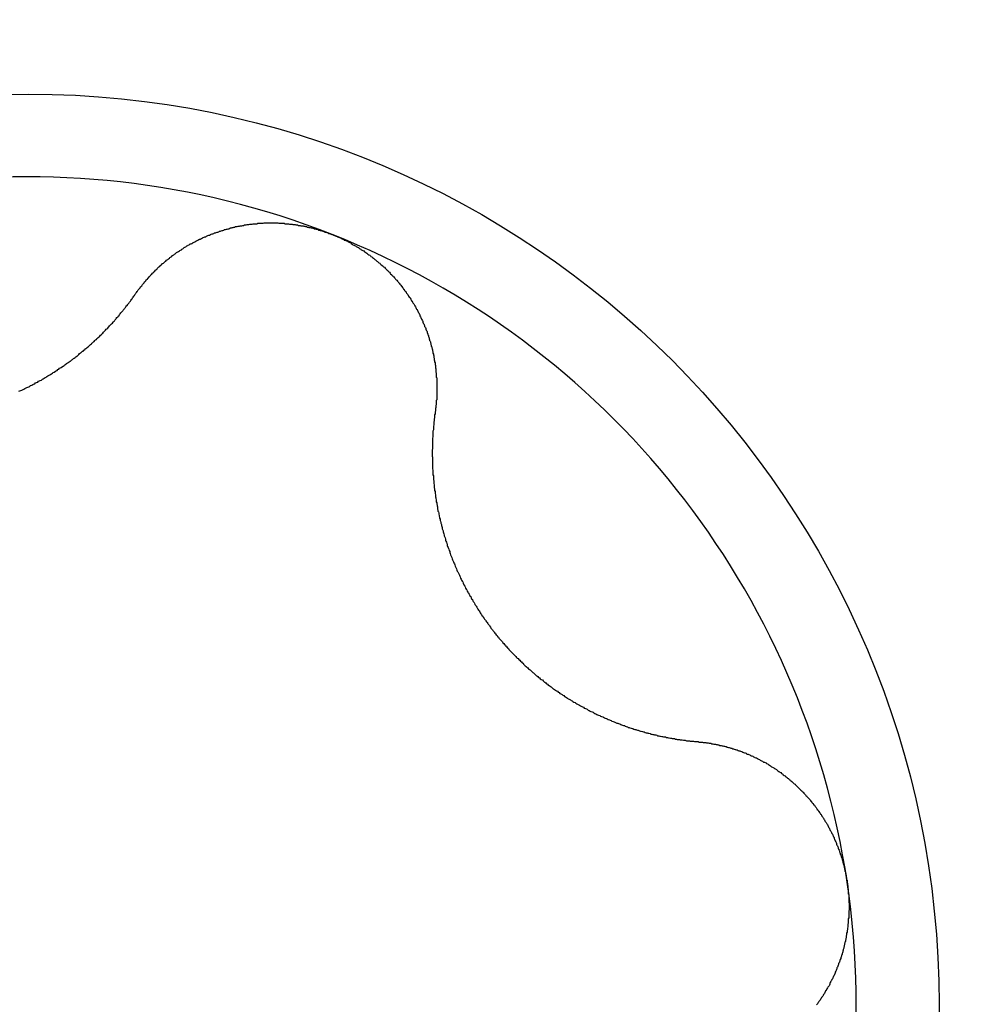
# Model space of a CAD drawing. Extents: x 1107 to 4046, y 937 to 3355.
# Tile 319 of 656: x 1458.19 to 1460.45, y 2398.21 to 2400.56. Entities that reach past the tile are written whole.
import ezdxf

# ---------------------------------------------------------------- set-up
doc = ezdxf.new("R2010")
doc.units = 0
doc.layers.add('KF_VIDA_L___C_RIGHT', color=7, linetype='CONTINUOUS')

# ---------------------------------------------------------------- blocks, each defined once
blk = doc.blocks.new('KF_VIDA_L___C_RIGHT')
at = {"layer": 'KF_VIDA_L___C_RIGHT'}
for points in [[(-128.245, 710.696, 0), (-128.244, 710.697, 0), (-128.242, 710.699, 0), (-128.241, 710.701, 0), (-128.24, 710.702, 0), (-128.239, 710.704, 0), (-128.238, 710.705, 0), (-128.237, 710.707, 0), (-128.235, 710.708, 0), (-128.234, 710.71, 0), (-128.233, 710.712, 0), (-128.232, 710.713, 0), (-128.23, 710.715, 0), (-128.229, 710.716, 0), (-128.228, 710.718, 0), (-128.227, 710.719, 0), (-128.225, 710.721, 0), (-128.224, 710.722, 0), (-128.223, 710.724, 0), (-128.222, 710.725, 0), (-128.22, 710.727, 0), (-128.219, 710.729, 0), (-128.218, 710.73, 0), (-128.216, 710.731, 0), (-128.215, 710.733, 0), (-128.214, 710.734, 0), (-128.212, 710.736, 0), (-128.211, 710.737, 0), (-128.21, 710.739, 0), (-128.208, 710.74, 0), (-128.207, 710.742, 0), (-128.206, 710.743, 0), (-128.204, 710.745, 0), (-128.203, 710.746, 0), (-128.201, 710.747, 0), (-128.2, 710.749, 0), (-128.199, 710.75, 0), (-128.197, 710.752, 0), (-128.196, 710.753, 0), (-128.194, 710.754, 0), (-128.193, 710.756, 0), (-128.192, 710.757, 0), (-128.19, 710.759, 0), (-128.189, 710.76, 0), (-128.187, 710.761, 0), (-128.186, 710.763, 0), (-128.184, 710.764, 0), (-128.183, 710.765, 0), (-128.181, 710.767, 0), (-128.18, 710.768, 0), (-128.178, 710.769, 0), (-128.177, 710.77, 0), (-128.175, 710.772, 0), (-128.174, 710.773, 0), (-128.172, 710.774, 0), (-128.171, 710.776, 0), (-128.169, 710.777, 0), (-128.168, 710.778, 0), (-128.166, 710.779, 0), (-128.164, 710.781, 0), (-128.163, 710.782, 0), (-128.161, 710.783, 0), (-128.16, 710.784, 0), (-128.158, 710.785, 0), (-128.157, 710.787, 0), (-128.155, 710.788, 0), (-128.153, 710.789, 0), (-128.152, 710.79, 0), (-128.15, 710.791, 0), (-128.149, 710.792, 0), (-128.147, 710.794, 0), (-128.145, 710.795, 0), (-128.144, 710.796, 0), (-128.142, 710.797, 0), (-128.14, 710.798, 0), (-128.139, 710.799, 0), (-128.137, 710.8, 0), (-128.135, 710.801, 0), (-128.134, 710.802, 0), (-128.132, 710.803, 0), (-128.131, 710.804, 0), (-128.129, 710.806, 0), (-128.127, 710.807, 0), (-128.125, 710.808, 0), (-128.124, 710.809, 0), (-128.122, 710.81, 0), (-128.12, 710.811, 0), (-128.119, 710.812, 0), (-128.117, 710.813, 0), (-128.115, 710.814, 0), (-128.114, 710.815, 0), (-128.112, 710.815, 0), (-128.11, 710.816, 0), (-128.108, 710.817, 0), (-128.107, 710.818, 0), (-128.105, 710.819, 0), (-128.103, 710.82, 0), (-128.101, 710.821, 0), (-128.099, 710.822, 0), (-128.098, 710.823, 0), (-128.096, 710.824, 0), (-128.094, 710.825, 0), (-128.092, 710.826, 0), (-128.09, 710.826, 0), (-128.089, 710.827, 0), (-128.087, 710.828, 0), (-128.085, 710.829, 0), (-128.083, 710.83, 0), (-128.081, 710.831, 0), (-128.079, 710.832, 0), (-128.077, 710.832, 0), (-128.075, 710.833, 0), (-128.074, 710.834, 0), (-128.072, 710.835, 0), (-128.07, 710.836, 0), (-128.068, 710.836, 0), (-128.066, 710.837, 0), (-128.064, 710.838, 0), (-128.062, 710.839, 0), (-128.06, 710.839, 0), (-128.058, 710.84, 0), (-128.056, 710.841, 0), (-128.054, 710.841, 0), (-128.052, 710.842, 0), (-128.05, 710.843, 0), (-128.048, 710.843, 0), (-128.046, 710.844, 0), (-128.044, 710.845, 0), (-128.042, 710.845, 0), (-128.04, 710.846, 0), (-128.038, 710.847, 0), (-128.036, 710.847, 0), (-128.034, 710.848, 0), (-128.032, 710.849, 0), (-128.03, 710.849, 0), (-128.028, 710.85, 0), (-128.026, 710.85, 0), (-128.024, 710.851, 0), (-128.022, 710.851, 0), (-128.02, 710.852, 0), (-128.018, 710.853, 0), (-128.016, 710.853, 0), (-128.014, 710.854, 0), (-128.012, 710.854, 0), (-128.01, 710.855, 0), (-128.008, 710.855, 0), (-128.006, 710.856, 0), (-128.004, 710.856, 0), (-128.002, 710.856, 0), (-128, 710.857, 0), (-127.997, 710.857, 0), (-127.995, 710.858, 0), (-127.993, 710.858, 0), (-127.991, 710.858, 0), (-127.989, 710.859, 0), (-127.987, 710.859, 0), (-127.985, 710.86, 0), (-127.983, 710.86, 0), (-127.981, 710.86, 0), (-127.978, 710.861, 0), (-127.976, 710.861, 0), (-127.974, 710.861, 0), (-127.972, 710.862, 0), (-127.97, 710.862, 0), (-127.968, 710.862, 0), (-127.966, 710.862, 0), (-127.964, 710.863, 0), (-127.961, 710.863, 0), (-127.959, 710.863, 0), (-127.957, 710.863, 0), (-127.955, 710.863, 0), (-127.953, 710.864, 0), (-127.951, 710.864, 0), (-127.949, 710.864, 0), (-127.946, 710.864, 0), (-127.944, 710.864, 0), (-127.942, 710.864, 0), (-127.94, 710.864, 0), (-127.938, 710.865, 0), (-127.936, 710.865, 0), (-127.934, 710.865, 0), (-127.931, 710.865, 0), (-127.929, 710.865, 0), (-127.927, 710.865, 0), (-127.925, 710.865, 0), (-127.923, 710.865, 0), (-127.921, 710.865, 0), (-127.918, 710.865, 0), (-127.916, 710.865, 0), (-127.914, 710.865, 0), (-127.912, 710.865, 0), (-127.91, 710.865, 0), (-127.908, 710.865, 0), (-127.905, 710.865, 0), (-127.903, 710.864, 0), (-127.901, 710.864, 0), (-127.899, 710.864, 0), (-127.897, 710.864, 0), (-127.895, 710.864, 0), (-127.892, 710.864, 0), (-127.89, 710.864, 0), (-127.888, 710.863, 0), (-127.886, 710.863, 0), (-127.884, 710.863, 0), (-127.882, 710.863, 0), (-127.88, 710.863, 0), (-127.877, 710.862, 0), (-127.875, 710.862, 0), (-127.873, 710.862, 0), (-127.871, 710.862, 0), (-127.869, 710.861, 0), (-127.867, 710.861, 0), (-127.864, 710.861, 0), (-127.862, 710.86, 0), (-127.86, 710.86, 0), (-127.858, 710.86, 0), (-127.856, 710.859, 0), (-127.854, 710.859, 0), (-127.852, 710.859, 0), (-127.85, 710.858, 0), (-127.847, 710.858, 0), (-127.845, 710.858, 0), (-127.843, 710.857, 0), (-127.841, 710.857, 0), (-127.839, 710.856, 0), (-127.837, 710.856, 0), (-127.835, 710.855, 0), (-127.833, 710.855, 0), (-127.831, 710.854, 0), (-127.828, 710.854, 0), (-127.826, 710.853, 0), (-127.824, 710.853, 0), (-127.822, 710.852, 0), (-127.82, 710.852, 0), (-127.818, 710.851, 0), (-127.816, 710.851, 0), (-127.814, 710.85, 0), (-127.812, 710.85, 0), (-127.81, 710.849, 0), (-127.808, 710.848, 0), (-127.806, 710.848, 0), (-127.804, 710.847, 0), (-127.802, 710.847, 0), (-127.8, 710.846, 0), (-127.798, 710.845, 0), (-127.796, 710.845, 0), (-127.794, 710.844, 0), (-127.792, 710.843, 0), (-127.79, 710.843, 0), (-127.788, 710.842, 0), (-127.786, 710.841, 0), (-127.784, 710.84, 0), (-127.782, 710.84, 0), (-127.78, 710.839, 0), (-127.778, 710.838, 0), (-127.776, 710.837, 0)], [(-127.776, 710.837, 0), (-127.774, 710.837, 0), (-127.772, 710.836, 0), (-127.77, 710.835, 0), (-127.768, 710.834, 0), (-127.766, 710.833, 0), (-127.764, 710.833, 0), (-127.762, 710.832, 0), (-127.76, 710.831, 0), (-127.758, 710.83, 0), (-127.756, 710.829, 0), (-127.754, 710.828, 0), (-127.752, 710.827, 0), (-127.75, 710.826, 0), (-127.748, 710.825, 0), (-127.747, 710.824, 0), (-127.745, 710.824, 0), (-127.743, 710.823, 0), (-127.741, 710.822, 0), (-127.739, 710.821, 0), (-127.737, 710.82, 0), (-127.735, 710.819, 0), (-127.733, 710.818, 0), (-127.731, 710.817, 0), (-127.73, 710.816, 0), (-127.728, 710.814, 0), (-127.726, 710.813, 0), (-127.724, 710.812, 0), (-127.722, 710.811, 0), (-127.72, 710.81, 0), (-127.718, 710.809, 0), (-127.717, 710.808, 0), (-127.715, 710.807, 0), (-127.713, 710.806, 0), (-127.711, 710.805, 0), (-127.709, 710.803, 0), (-127.707, 710.802, 0), (-127.706, 710.801, 0), (-127.704, 710.8, 0), (-127.702, 710.799, 0), (-127.7, 710.798, 0), (-127.698, 710.796, 0), (-127.697, 710.795, 0), (-127.695, 710.794, 0), (-127.693, 710.793, 0), (-127.691, 710.791, 0), (-127.69, 710.79, 0), (-127.688, 710.789, 0), (-127.686, 710.788, 0), (-127.684, 710.786, 0), (-127.683, 710.785, 0), (-127.681, 710.784, 0), (-127.679, 710.782, 0), (-127.677, 710.781, 0), (-127.676, 710.78, 0), (-127.674, 710.778, 0), (-127.672, 710.777, 0), (-127.671, 710.776, 0), (-127.669, 710.774, 0), (-127.667, 710.773, 0), (-127.666, 710.771, 0), (-127.664, 710.77, 0), (-127.662, 710.769, 0), (-127.661, 710.767, 0), (-127.659, 710.766, 0), (-127.657, 710.764, 0), (-127.656, 710.763, 0), (-127.654, 710.762, 0), (-127.653, 710.76, 0), (-127.651, 710.759, 0), (-127.649, 710.757, 0), (-127.648, 710.756, 0), (-127.646, 710.754, 0), (-127.645, 710.753, 0), (-127.643, 710.751, 0), (-127.642, 710.75, 0), (-127.64, 710.748, 0), (-127.639, 710.747, 0), (-127.637, 710.745, 0), (-127.636, 710.743, 0), (-127.634, 710.742, 0), (-127.633, 710.74, 0), (-127.631, 710.739, 0), (-127.63, 710.737, 0), (-127.628, 710.736, 0), (-127.627, 710.734, 0), (-127.625, 710.732, 0), (-127.624, 710.731, 0), (-127.623, 710.729, 0), (-127.621, 710.728, 0), (-127.62, 710.726, 0), (-127.618, 710.724, 0), (-127.617, 710.723, 0), (-127.616, 710.721, 0), (-127.614, 710.719, 0), (-127.613, 710.718, 0), (-127.612, 710.716, 0), (-127.61, 710.714, 0), (-127.609, 710.713, 0), (-127.608, 710.711, 0), (-127.606, 710.709, 0), (-127.605, 710.707, 0), (-127.604, 710.706, 0), (-127.603, 710.704, 0), (-127.601, 710.702, 0), (-127.6, 710.701, 0), (-127.599, 710.699, 0), (-127.598, 710.697, 0), (-127.596, 710.695, 0), (-127.595, 710.694, 0), (-127.594, 710.692, 0), (-127.593, 710.69, 0), (-127.592, 710.688, 0), (-127.59, 710.687, 0), (-127.589, 710.685, 0), (-127.588, 710.683, 0), (-127.587, 710.681, 0), (-127.586, 710.679, 0), (-127.585, 710.678, 0), (-127.584, 710.676, 0), (-127.583, 710.674, 0), (-127.581, 710.672, 0), (-127.58, 710.67, 0), (-127.579, 710.669, 0), (-127.578, 710.667, 0), (-127.577, 710.665, 0), (-127.576, 710.663, 0), (-127.575, 710.661, 0), (-127.574, 710.659, 0), (-127.573, 710.658, 0), (-127.572, 710.656, 0), (-127.571, 710.654, 0), (-127.57, 710.652, 0), (-127.569, 710.65, 0), (-127.568, 710.648, 0), (-127.567, 710.647, 0), (-127.566, 710.645, 0), (-127.566, 710.643, 0), (-127.565, 710.641, 0), (-127.564, 710.639, 0), (-127.563, 710.637, 0), (-127.562, 710.635, 0), (-127.561, 710.633, 0), (-127.56, 710.632, 0), (-127.559, 710.63, 0), (-127.559, 710.628, 0), (-127.558, 710.626, 0), (-127.557, 710.624, 0), (-127.556, 710.622, 0), (-127.555, 710.62, 0), (-127.555, 710.618, 0), (-127.554, 710.617, 0), (-127.553, 710.615, 0), (-127.552, 710.613, 0), (-127.552, 710.611, 0), (-127.551, 710.609, 0), (-127.55, 710.607, 0), (-127.549, 710.605, 0), (-127.549, 710.603, 0), (-127.548, 710.601, 0), (-127.547, 710.6, 0), (-127.547, 710.598, 0), (-127.546, 710.596, 0), (-127.546, 710.594, 0), (-127.545, 710.592, 0), (-127.544, 710.59, 0), (-127.544, 710.588, 0), (-127.543, 710.586, 0), (-127.543, 710.584, 0), (-127.542, 710.583, 0), (-127.541, 710.581, 0), (-127.541, 710.579, 0), (-127.54, 710.577, 0), (-127.54, 710.575, 0), (-127.539, 710.573, 0), (-127.539, 710.571, 0), (-127.538, 710.569, 0), (-127.538, 710.567, 0), (-127.537, 710.565, 0), (-127.537, 710.564, 0), (-127.536, 710.562, 0), (-127.536, 710.56, 0), (-127.535, 710.558, 0), (-127.535, 710.556, 0), (-127.535, 710.554, 0), (-127.534, 710.552, 0), (-127.534, 710.55, 0), (-127.533, 710.548, 0), (-127.533, 710.546, 0), (-127.533, 710.544, 0), (-127.532, 710.542, 0), (-127.532, 710.54, 0), (-127.532, 710.538, 0), (-127.531, 710.536, 0), (-127.531, 710.534, 0), (-127.531, 710.533, 0), (-127.53, 710.531, 0), (-127.53, 710.529, 0), (-127.53, 710.527, 0), (-127.529, 710.525, 0), (-127.529, 710.523, 0), (-127.529, 710.521, 0), (-127.529, 710.519, 0), (-127.528, 710.517, 0), (-127.528, 710.515, 0), (-127.528, 710.513, 0), (-127.528, 710.511, 0), (-127.528, 710.509, 0), (-127.527, 710.507, 0), (-127.527, 710.505, 0), (-127.527, 710.503, 0), (-127.527, 710.501, 0), (-127.527, 710.499, 0), (-127.527, 710.497, 0), (-127.526, 710.495, 0), (-127.526, 710.493, 0), (-127.526, 710.491, 0), (-127.526, 710.489, 0), (-127.526, 710.487, 0), (-127.526, 710.485, 0), (-127.526, 710.483, 0), (-127.526, 710.481, 0), (-127.526, 710.479, 0), (-127.526, 710.477, 0), (-127.526, 710.475, 0), (-127.526, 710.473, 0), (-127.526, 710.471, 0), (-127.526, 710.469, 0), (-127.526, 710.467, 0), (-127.526, 710.465, 0), (-127.526, 710.463, 0), (-127.526, 710.461, 0), (-127.526, 710.459, 0), (-127.526, 710.457, 0), (-127.526, 710.455, 0), (-127.526, 710.453, 0), (-127.526, 710.451, 0), (-127.526, 710.449, 0), (-127.526, 710.447, 0), (-127.526, 710.445, 0), (-127.526, 710.443, 0), (-127.527, 710.441, 0), (-127.527, 710.439, 0), (-127.527, 710.437, 0), (-127.527, 710.435, 0), (-127.527, 710.433, 0), (-127.527, 710.431, 0), (-127.528, 710.429, 0), (-127.528, 710.428, 0), (-127.528, 710.426, 0), (-127.528, 710.424, 0), (-127.529, 710.422, 0), (-127.529, 710.42, 0), (-127.529, 710.418, 0), (-127.529, 710.416, 0), (-127.53, 710.414, 0)], [(-128.523, 710.463, 0), (-128.521, 710.464, 0), (-128.518, 710.465, 0), (-128.516, 710.466, 0), (-128.513, 710.467, 0), (-128.511, 710.468, 0), (-128.509, 710.47, 0), (-128.506, 710.471, 0), (-128.504, 710.472, 0), (-128.502, 710.473, 0), (-128.499, 710.474, 0), (-128.497, 710.475, 0), (-128.495, 710.477, 0), (-128.492, 710.478, 0), (-128.49, 710.479, 0), (-128.488, 710.48, 0), (-128.485, 710.481, 0), (-128.483, 710.483, 0), (-128.481, 710.484, 0), (-128.478, 710.485, 0), (-128.476, 710.487, 0), (-128.474, 710.488, 0), (-128.472, 710.489, 0), (-128.469, 710.49, 0), (-128.467, 710.492, 0), (-128.465, 710.493, 0), (-128.463, 710.494, 0), (-128.46, 710.496, 0), (-128.458, 710.497, 0), (-128.456, 710.498, 0), (-128.454, 710.5, 0), (-128.452, 710.501, 0), (-128.449, 710.502, 0), (-128.447, 710.504, 0), (-128.445, 710.505, 0), (-128.443, 710.506, 0), (-128.441, 710.508, 0), (-128.439, 710.509, 0), (-128.436, 710.511, 0), (-128.434, 710.512, 0), (-128.432, 710.513, 0), (-128.43, 710.515, 0), (-128.428, 710.516, 0), (-128.426, 710.518, 0), (-128.424, 710.519, 0), (-128.422, 710.52, 0), (-128.419, 710.522, 0), (-128.417, 710.523, 0), (-128.415, 710.525, 0), (-128.413, 710.526, 0), (-128.411, 710.528, 0), (-128.409, 710.529, 0), (-128.407, 710.531, 0), (-128.405, 710.532, 0), (-128.403, 710.533, 0), (-128.401, 710.535, 0), (-128.399, 710.536, 0), (-128.397, 710.538, 0), (-128.395, 710.539, 0), (-128.393, 710.541, 0), (-128.391, 710.542, 0), (-128.389, 710.544, 0), (-128.387, 710.545, 0), (-128.385, 710.547, 0), (-128.383, 710.548, 0), (-128.381, 710.55, 0), (-128.38, 710.551, 0), (-128.378, 710.553, 0), (-128.376, 710.555, 0), (-128.374, 710.556, 0), (-128.372, 710.558, 0), (-128.37, 710.559, 0), (-128.368, 710.561, 0), (-128.366, 710.562, 0), (-128.365, 710.564, 0), (-128.363, 710.565, 0), (-128.361, 710.567, 0), (-128.359, 710.568, 0), (-128.357, 710.57, 0), (-128.356, 710.571, 0), (-128.354, 710.573, 0), (-128.352, 710.575, 0), (-128.35, 710.576, 0), (-128.349, 710.578, 0), (-128.347, 710.579, 0), (-128.345, 710.581, 0), (-128.343, 710.582, 0), (-128.342, 710.584, 0), (-128.34, 710.586, 0), (-128.338, 710.587, 0), (-128.337, 710.589, 0), (-128.335, 710.591, 0), (-128.333, 710.592, 0), (-128.331, 710.594, 0), (-128.33, 710.595, 0), (-128.328, 710.597, 0), (-128.326, 710.599, 0), (-128.325, 710.6, 0), (-128.323, 710.602, 0), (-128.321, 710.604, 0), (-128.32, 710.605, 0), (-128.318, 710.607, 0), (-128.316, 710.609, 0), (-128.315, 710.611, 0), (-128.313, 710.612, 0), (-128.311, 710.614, 0), (-128.31, 710.616, 0), (-128.308, 710.617, 0), (-128.307, 710.619, 0), (-128.305, 710.621, 0), (-128.303, 710.623, 0), (-128.302, 710.624, 0), (-128.3, 710.626, 0), (-128.298, 710.628, 0), (-128.297, 710.63, 0), (-128.295, 710.631, 0), (-128.294, 710.633, 0), (-128.292, 710.635, 0), (-128.291, 710.637, 0), (-128.289, 710.639, 0), (-128.287, 710.641, 0), (-128.286, 710.642, 0), (-128.284, 710.644, 0), (-128.283, 710.646, 0), (-128.281, 710.648, 0), (-128.28, 710.65, 0), (-128.278, 710.652, 0), (-128.277, 710.653, 0), (-128.275, 710.655, 0), (-128.274, 710.657, 0), (-128.272, 710.659, 0), (-128.271, 710.661, 0), (-128.269, 710.663, 0), (-128.268, 710.665, 0), (-128.266, 710.667, 0), (-128.265, 710.668, 0), (-128.263, 710.67, 0), (-128.262, 710.672, 0), (-128.26, 710.674, 0), (-128.259, 710.676, 0), (-128.257, 710.678, 0), (-128.256, 710.68, 0), (-128.254, 710.682, 0), (-128.253, 710.684, 0), (-128.252, 710.686, 0), (-128.25, 710.688, 0), (-128.249, 710.69, 0), (-128.247, 710.692, 0), (-128.246, 710.694, 0), (-128.245, 710.696, 0)], [(-127.53, 710.414, 0), (-127.53, 710.411, 0), (-127.53, 710.409, 0), (-127.531, 710.407, 0), (-127.531, 710.404, 0), (-127.531, 710.402, 0), (-127.531, 710.399, 0), (-127.532, 710.397, 0), (-127.532, 710.395, 0), (-127.532, 710.392, 0), (-127.533, 710.39, 0), (-127.533, 710.387, 0), (-127.533, 710.385, 0), (-127.533, 710.383, 0), (-127.534, 710.38, 0), (-127.534, 710.378, 0), (-127.534, 710.375, 0), (-127.534, 710.373, 0), (-127.534, 710.371, 0), (-127.535, 710.368, 0), (-127.535, 710.366, 0), (-127.535, 710.363, 0), (-127.535, 710.361, 0), (-127.535, 710.359, 0), (-127.535, 710.356, 0), (-127.535, 710.354, 0), (-127.536, 710.351, 0), (-127.536, 710.349, 0), (-127.536, 710.347, 0), (-127.536, 710.344, 0), (-127.536, 710.342, 0), (-127.536, 710.339, 0), (-127.536, 710.337, 0), (-127.536, 710.335, 0), (-127.536, 710.332, 0), (-127.536, 710.33, 0), (-127.536, 710.328, 0), (-127.536, 710.325, 0), (-127.537, 710.323, 0), (-127.537, 710.32, 0), (-127.537, 710.318, 0), (-127.537, 710.316, 0), (-127.537, 710.313, 0), (-127.537, 710.311, 0), (-127.537, 710.308, 0), (-127.536, 710.306, 0), (-127.536, 710.304, 0), (-127.536, 710.301, 0), (-127.536, 710.299, 0), (-127.536, 710.297, 0), (-127.536, 710.294, 0), (-127.536, 710.292, 0), (-127.536, 710.289, 0), (-127.536, 710.287, 0), (-127.536, 710.285, 0), (-127.536, 710.282, 0), (-127.536, 710.28, 0), (-127.536, 710.278, 0), (-127.535, 710.275, 0), (-127.535, 710.273, 0), (-127.535, 710.271, 0), (-127.535, 710.268, 0), (-127.535, 710.266, 0), (-127.535, 710.264, 0), (-127.534, 710.261, 0), (-127.534, 710.259, 0), (-127.534, 710.257, 0), (-127.534, 710.254, 0), (-127.534, 710.252, 0), (-127.533, 710.25, 0), (-127.533, 710.247, 0), (-127.533, 710.245, 0), (-127.533, 710.243, 0), (-127.532, 710.24, 0), (-127.532, 710.238, 0), (-127.532, 710.235, 0), (-127.532, 710.233, 0), (-127.531, 710.231, 0), (-127.531, 710.228, 0), (-127.531, 710.226, 0), (-127.53, 710.224, 0), (-127.53, 710.221, 0), (-127.53, 710.219, 0), (-127.529, 710.216, 0), (-127.529, 710.214, 0), (-127.529, 710.211, 0), (-127.528, 710.209, 0), (-127.528, 710.207, 0), (-127.527, 710.204, 0), (-127.527, 710.202, 0), (-127.527, 710.199, 0), (-127.526, 710.197, 0), (-127.526, 710.194, 0), (-127.525, 710.192, 0), (-127.525, 710.19, 0), (-127.524, 710.187, 0), (-127.524, 710.185, 0), (-127.524, 710.182, 0), (-127.523, 710.18, 0), (-127.523, 710.177, 0), (-127.522, 710.175, 0), (-127.521, 710.172, 0), (-127.521, 710.17, 0), (-127.52, 710.167, 0), (-127.52, 710.165, 0), (-127.519, 710.162, 0), (-127.519, 710.16, 0), (-127.518, 710.158, 0), (-127.518, 710.155, 0), (-127.517, 710.153, 0), (-127.516, 710.15, 0), (-127.516, 710.148, 0), (-127.515, 710.145, 0), (-127.515, 710.143, 0), (-127.514, 710.14, 0), (-127.513, 710.138, 0), (-127.513, 710.135, 0), (-127.512, 710.133, 0), (-127.511, 710.13, 0), (-127.511, 710.128, 0), (-127.51, 710.125, 0), (-127.509, 710.123, 0), (-127.508, 710.12, 0), (-127.508, 710.118, 0), (-127.507, 710.115, 0), (-127.506, 710.113, 0), (-127.505, 710.11, 0), (-127.505, 710.108, 0), (-127.504, 710.105, 0), (-127.503, 710.103, 0), (-127.502, 710.1, 0), (-127.501, 710.098, 0), (-127.501, 710.095, 0), (-127.5, 710.093, 0), (-127.499, 710.09, 0), (-127.498, 710.088, 0), (-127.497, 710.086, 0), (-127.496, 710.083, 0), (-127.495, 710.081, 0), (-127.495, 710.078, 0), (-127.494, 710.076, 0), (-127.493, 710.073, 0), (-127.492, 710.071, 0), (-127.491, 710.068, 0), (-127.49, 710.066, 0), (-127.489, 710.063, 0), (-127.488, 710.061, 0), (-127.487, 710.058, 0), (-127.486, 710.056, 0), (-127.485, 710.054, 0), (-127.484, 710.051, 0), (-127.483, 710.049, 0), (-127.482, 710.046, 0), (-127.481, 710.044, 0), (-127.48, 710.041, 0), (-127.479, 710.039, 0), (-127.478, 710.036, 0), (-127.477, 710.034, 0), (-127.476, 710.032, 0), (-127.474, 710.029, 0), (-127.473, 710.027, 0), (-127.472, 710.024, 0), (-127.471, 710.022, 0), (-127.47, 710.02, 0), (-127.469, 710.017, 0), (-127.468, 710.015, 0), (-127.467, 710.012, 0), (-127.465, 710.01, 0), (-127.464, 710.008, 0), (-127.463, 710.005, 0), (-127.462, 710.003, 0), (-127.461, 710.001, 0), (-127.459, 709.998, 0), (-127.458, 709.996, 0), (-127.457, 709.993, 0), (-127.456, 709.991, 0), (-127.454, 709.989, 0), (-127.453, 709.986, 0), (-127.452, 709.984, 0), (-127.451, 709.982, 0), (-127.449, 709.979, 0), (-127.448, 709.977, 0), (-127.447, 709.975, 0), (-127.445, 709.973, 0), (-127.444, 709.97, 0), (-127.443, 709.968, 0), (-127.441, 709.966, 0), (-127.44, 709.963, 0), (-127.439, 709.961, 0), (-127.437, 709.959, 0), (-127.436, 709.957, 0), (-127.435, 709.954, 0), (-127.433, 709.952, 0), (-127.432, 709.95, 0), (-127.43, 709.948, 0), (-127.429, 709.945, 0), (-127.428, 709.943, 0), (-127.426, 709.941, 0), (-127.425, 709.939, 0), (-127.423, 709.937, 0), (-127.422, 709.934, 0), (-127.421, 709.932, 0), (-127.419, 709.93, 0), (-127.418, 709.928, 0), (-127.416, 709.926, 0), (-127.415, 709.924, 0), (-127.413, 709.921, 0), (-127.412, 709.919, 0), (-127.41, 709.917, 0), (-127.409, 709.915, 0), (-127.407, 709.913, 0), (-127.406, 709.911, 0), (-127.404, 709.909, 0), (-127.403, 709.907, 0), (-127.401, 709.905, 0), (-127.4, 709.903, 0), (-127.398, 709.9, 0), (-127.397, 709.898, 0), (-127.395, 709.896, 0), (-127.393, 709.894, 0), (-127.392, 709.892, 0), (-127.39, 709.89, 0), (-127.389, 709.888, 0), (-127.387, 709.886, 0), (-127.386, 709.884, 0), (-127.384, 709.882, 0), (-127.382, 709.88, 0), (-127.381, 709.878, 0), (-127.379, 709.876, 0), (-127.378, 709.874, 0), (-127.376, 709.872, 0), (-127.374, 709.87, 0), (-127.373, 709.869, 0), (-127.371, 709.867, 0), (-127.369, 709.865, 0), (-127.368, 709.863, 0), (-127.366, 709.861, 0), (-127.364, 709.859, 0), (-127.362, 709.857, 0), (-127.361, 709.855, 0), (-127.359, 709.853, 0), (-127.357, 709.851, 0), (-127.355, 709.849, 0), (-127.354, 709.847, 0), (-127.352, 709.845, 0), (-127.35, 709.843, 0), (-127.348, 709.841, 0), (-127.347, 709.84, 0), (-127.345, 709.838, 0), (-127.343, 709.836, 0), (-127.341, 709.834, 0), (-127.339, 709.832, 0), (-127.337, 709.83, 0), (-127.336, 709.828, 0), (-127.334, 709.826, 0), (-127.332, 709.825, 0), (-127.33, 709.823, 0), (-127.328, 709.821, 0), (-127.326, 709.819, 0), (-127.324, 709.817, 0), (-127.322, 709.815, 0), (-127.32, 709.814, 0), (-127.319, 709.812, 0), (-127.317, 709.81, 0), (-127.315, 709.808, 0), (-127.313, 709.806, 0), (-127.311, 709.805, 0), (-127.309, 709.803, 0), (-127.307, 709.801, 0), (-127.305, 709.799, 0), (-127.303, 709.798, 0), (-127.301, 709.796, 0), (-127.299, 709.794, 0), (-127.297, 709.792, 0), (-127.295, 709.791, 0), (-127.293, 709.789, 0), (-127.291, 709.787, 0), (-127.289, 709.785, 0), (-127.287, 709.784, 0), (-127.285, 709.782, 0), (-127.283, 709.78, 0), (-127.281, 709.779, 0), (-127.279, 709.777, 0), (-127.277, 709.775, 0), (-127.274, 709.774, 0), (-127.272, 709.772, 0), (-127.27, 709.77, 0), (-127.268, 709.769, 0), (-127.266, 709.767, 0), (-127.264, 709.765, 0), (-127.262, 709.764, 0), (-127.26, 709.762, 0), (-127.258, 709.761, 0), (-127.255, 709.759, 0), (-127.253, 709.758, 0), (-127.251, 709.756, 0), (-127.249, 709.754, 0), (-127.247, 709.753, 0), (-127.245, 709.751, 0), (-127.243, 709.75, 0), (-127.24, 709.748, 0), (-127.238, 709.747, 0), (-127.236, 709.745, 0), (-127.234, 709.744, 0), (-127.232, 709.742, 0), (-127.23, 709.741, 0), (-127.227, 709.739, 0), (-127.225, 709.738, 0), (-127.223, 709.737, 0), (-127.221, 709.735, 0), (-127.219, 709.734, 0), (-127.216, 709.732, 0), (-127.214, 709.731, 0), (-127.212, 709.729, 0), (-127.21, 709.728, 0), (-127.207, 709.727, 0), (-127.205, 709.725, 0), (-127.203, 709.724, 0), (-127.201, 709.723, 0), (-127.199, 709.721, 0), (-127.196, 709.72, 0), (-127.194, 709.719, 0), (-127.192, 709.717, 0), (-127.19, 709.716, 0), (-127.187, 709.715, 0), (-127.185, 709.714, 0), (-127.183, 709.712, 0), (-127.18, 709.711, 0), (-127.178, 709.71, 0), (-127.176, 709.709, 0), (-127.174, 709.707, 0), (-127.171, 709.706, 0), (-127.169, 709.705, 0), (-127.167, 709.704, 0), (-127.165, 709.702, 0), (-127.162, 709.701, 0), (-127.16, 709.7, 0), (-127.158, 709.699, 0), (-127.155, 709.698, 0), (-127.153, 709.697, 0), (-127.151, 709.696, 0), (-127.149, 709.694, 0), (-127.146, 709.693, 0), (-127.144, 709.692, 0), (-127.142, 709.691, 0), (-127.14, 709.69, 0), (-127.137, 709.689, 0), (-127.135, 709.688, 0), (-127.133, 709.687, 0), (-127.13, 709.686, 0), (-127.128, 709.685, 0), (-127.126, 709.684, 0), (-127.124, 709.683, 0), (-127.121, 709.682, 0), (-127.119, 709.681, 0), (-127.117, 709.68, 0), (-127.114, 709.679, 0), (-127.112, 709.678, 0), (-127.11, 709.677, 0), (-127.108, 709.676, 0), (-127.105, 709.675, 0), (-127.103, 709.674, 0), (-127.101, 709.673, 0), (-127.098, 709.672, 0), (-127.096, 709.671, 0), (-127.094, 709.671, 0), (-127.092, 709.67, 0), (-127.089, 709.669, 0), (-127.087, 709.668, 0), (-127.085, 709.667, 0), (-127.083, 709.666, 0), (-127.08, 709.665, 0), (-127.078, 709.665, 0), (-127.076, 709.664, 0), (-127.074, 709.663, 0), (-127.071, 709.662, 0), (-127.069, 709.661, 0), (-127.067, 709.661, 0), (-127.065, 709.66, 0), (-127.062, 709.659, 0), (-127.06, 709.658, 0), (-127.058, 709.658, 0), (-127.056, 709.657, 0), (-127.053, 709.656, 0), (-127.051, 709.656, 0), (-127.049, 709.655, 0), (-127.047, 709.654, 0), (-127.045, 709.654, 0), (-127.042, 709.653, 0), (-127.04, 709.652, 0), (-127.038, 709.652, 0), (-127.035, 709.651, 0), (-127.033, 709.65, 0), (-127.031, 709.65, 0), (-127.029, 709.649, 0), (-127.026, 709.648, 0), (-127.024, 709.648, 0), (-127.022, 709.647, 0), (-127.02, 709.647, 0), (-127.017, 709.646, 0), (-127.015, 709.645, 0), (-127.013, 709.645, 0), (-127.01, 709.644, 0), (-127.008, 709.644, 0), (-127.006, 709.643, 0), (-127.003, 709.643, 0), (-127.001, 709.642, 0), (-126.999, 709.641, 0), (-126.996, 709.641, 0), (-126.994, 709.64, 0), (-126.992, 709.64, 0), (-126.989, 709.639, 0), (-126.987, 709.639, 0), (-126.985, 709.638, 0), (-126.982, 709.638, 0), (-126.98, 709.638, 0), (-126.978, 709.637, 0), (-126.975, 709.637, 0), (-126.973, 709.636, 0), (-126.971, 709.636, 0), (-126.968, 709.635, 0), (-126.966, 709.635, 0), (-126.964, 709.634, 0), (-126.961, 709.634, 0), (-126.959, 709.634, 0), (-126.956, 709.633, 0), (-126.954, 709.633, 0), (-126.952, 709.632, 0), (-126.949, 709.632, 0), (-126.947, 709.632, 0), (-126.945, 709.631, 0), (-126.942, 709.631, 0), (-126.94, 709.631, 0), (-126.937, 709.63, 0), (-126.935, 709.63, 0), (-126.933, 709.63, 0), (-126.93, 709.629, 0), (-126.928, 709.629, 0), (-126.925, 709.629, 0), (-126.923, 709.629, 0), (-126.921, 709.628, 0), (-126.918, 709.628, 0), (-126.916, 709.628, 0), (-126.913, 709.628, 0), (-126.911, 709.627, 0), (-126.909, 709.627, 0), (-126.906, 709.627, 0), (-126.904, 709.627, 0)], [(-126.904, 709.627, 0), (-126.902, 709.627, 0), (-126.9, 709.626, 0), (-126.898, 709.626, 0), (-126.896, 709.626, 0), (-126.894, 709.626, 0), (-126.892, 709.626, 0), (-126.89, 709.625, 0), (-126.888, 709.625, 0), (-126.886, 709.625, 0), (-126.884, 709.625, 0), (-126.882, 709.624, 0), (-126.88, 709.624, 0), (-126.878, 709.624, 0), (-126.876, 709.623, 0), (-126.874, 709.623, 0), (-126.872, 709.623, 0), (-126.87, 709.622, 0), (-126.868, 709.622, 0), (-126.867, 709.622, 0), (-126.865, 709.621, 0), (-126.863, 709.621, 0), (-126.861, 709.621, 0), (-126.859, 709.62, 0), (-126.857, 709.62, 0), (-126.855, 709.619, 0), (-126.853, 709.619, 0), (-126.851, 709.618, 0), (-126.849, 709.618, 0), (-126.847, 709.618, 0), (-126.845, 709.617, 0), (-126.843, 709.617, 0), (-126.841, 709.616, 0), (-126.839, 709.616, 0), (-126.837, 709.615, 0), (-126.835, 709.615, 0), (-126.834, 709.614, 0), (-126.832, 709.614, 0), (-126.83, 709.613, 0), (-126.828, 709.613, 0), (-126.826, 709.612, 0), (-126.824, 709.611, 0), (-126.822, 709.611, 0), (-126.82, 709.61, 0), (-126.818, 709.61, 0), (-126.816, 709.609, 0), (-126.814, 709.608, 0), (-126.813, 709.608, 0), (-126.811, 709.607, 0), (-126.809, 709.607, 0), (-126.807, 709.606, 0), (-126.805, 709.605, 0), (-126.803, 709.605, 0), (-126.801, 709.604, 0), (-126.799, 709.603, 0), (-126.798, 709.603, 0), (-126.796, 709.602, 0), (-126.794, 709.601, 0), (-126.792, 709.6, 0), (-126.79, 709.6, 0), (-126.788, 709.599, 0), (-126.787, 709.598, 0), (-126.785, 709.597, 0), (-126.783, 709.597, 0), (-126.781, 709.596, 0), (-126.779, 709.595, 0), (-126.777, 709.594, 0), (-126.776, 709.593, 0), (-126.774, 709.593, 0), (-126.772, 709.592, 0), (-126.77, 709.591, 0), (-126.768, 709.59, 0), (-126.767, 709.589, 0), (-126.765, 709.588, 0), (-126.763, 709.588, 0), (-126.761, 709.587, 0), (-126.76, 709.586, 0), (-126.758, 709.585, 0), (-126.756, 709.584, 0), (-126.754, 709.583, 0), (-126.753, 709.582, 0), (-126.751, 709.581, 0), (-126.749, 709.58, 0), (-126.747, 709.579, 0), (-126.746, 709.578, 0), (-126.744, 709.578, 0), (-126.742, 709.577, 0), (-126.74, 709.576, 0), (-126.739, 709.575, 0), (-126.737, 709.574, 0), (-126.735, 709.573, 0), (-126.734, 709.572, 0), (-126.732, 709.571, 0), (-126.73, 709.569, 0), (-126.729, 709.568, 0), (-126.727, 709.567, 0), (-126.725, 709.566, 0), (-126.723, 709.565, 0), (-126.722, 709.564, 0), (-126.72, 709.563, 0), (-126.718, 709.562, 0), (-126.717, 709.561, 0), (-126.715, 709.56, 0), (-126.713, 709.558, 0), (-126.712, 709.557, 0), (-126.71, 709.556, 0), (-126.708, 709.555, 0), (-126.707, 709.554, 0), (-126.705, 709.553, 0), (-126.703, 709.551, 0), (-126.702, 709.55, 0), (-126.7, 709.549, 0), (-126.699, 709.548, 0), (-126.697, 709.546, 0), (-126.695, 709.545, 0), (-126.694, 709.544, 0), (-126.692, 709.543, 0), (-126.69, 709.541, 0), (-126.689, 709.54, 0), (-126.687, 709.539, 0), (-126.686, 709.537, 0), (-126.684, 709.536, 0), (-126.682, 709.535, 0), (-126.681, 709.533, 0), (-126.679, 709.532, 0), (-126.678, 709.531, 0), (-126.676, 709.529, 0), (-126.675, 709.528, 0), (-126.673, 709.526, 0), (-126.671, 709.525, 0), (-126.67, 709.524, 0), (-126.668, 709.522, 0), (-126.667, 709.521, 0), (-126.665, 709.519, 0), (-126.664, 709.518, 0), (-126.662, 709.516, 0), (-126.661, 709.515, 0), (-126.659, 709.513, 0), (-126.658, 709.512, 0), (-126.656, 709.51, 0), (-126.655, 709.509, 0), (-126.653, 709.507, 0), (-126.652, 709.506, 0), (-126.65, 709.504, 0), (-126.649, 709.503, 0), (-126.647, 709.501, 0), (-126.646, 709.5, 0), (-126.645, 709.498, 0), (-126.643, 709.497, 0), (-126.642, 709.495, 0), (-126.64, 709.493, 0), (-126.639, 709.492, 0), (-126.637, 709.49, 0), (-126.636, 709.489, 0), (-126.635, 709.487, 0), (-126.633, 709.485, 0), (-126.632, 709.484, 0), (-126.631, 709.482, 0), (-126.629, 709.48, 0), (-126.628, 709.479, 0), (-126.627, 709.477, 0), (-126.625, 709.475, 0), (-126.624, 709.474, 0), (-126.623, 709.472, 0), (-126.621, 709.47, 0), (-126.62, 709.468, 0), (-126.619, 709.467, 0), (-126.618, 709.465, 0), (-126.616, 709.463, 0), (-126.615, 709.461, 0), (-126.614, 709.46, 0), (-126.613, 709.458, 0), (-126.611, 709.456, 0), (-126.61, 709.454, 0), (-126.609, 709.453, 0), (-126.608, 709.451, 0), (-126.607, 709.449, 0), (-126.605, 709.447, 0), (-126.604, 709.445, 0), (-126.603, 709.444, 0), (-126.602, 709.442, 0), (-126.601, 709.44, 0), (-126.6, 709.438, 0), (-126.599, 709.436, 0), (-126.597, 709.434, 0), (-126.596, 709.432, 0), (-126.595, 709.431, 0), (-126.594, 709.429, 0), (-126.593, 709.427, 0), (-126.592, 709.425, 0), (-126.591, 709.423, 0), (-126.59, 709.421, 0), (-126.589, 709.419, 0), (-126.588, 709.417, 0), (-126.587, 709.415, 0), (-126.586, 709.413, 0), (-126.585, 709.412, 0), (-126.584, 709.41, 0), (-126.583, 709.408, 0), (-126.582, 709.406, 0), (-126.581, 709.404, 0), (-126.58, 709.402, 0), (-126.579, 709.4, 0), (-126.578, 709.398, 0), (-126.578, 709.396, 0), (-126.577, 709.394, 0), (-126.576, 709.392, 0), (-126.575, 709.39, 0), (-126.574, 709.388, 0), (-126.573, 709.386, 0), (-126.572, 709.384, 0), (-126.572, 709.382, 0), (-126.571, 709.38, 0), (-126.57, 709.378, 0), (-126.569, 709.376, 0), (-126.568, 709.374, 0), (-126.568, 709.372, 0), (-126.567, 709.37, 0), (-126.566, 709.368, 0), (-126.565, 709.366, 0), (-126.565, 709.364, 0), (-126.564, 709.362, 0), (-126.563, 709.36, 0), (-126.563, 709.358, 0), (-126.562, 709.356, 0), (-126.561, 709.354, 0), (-126.561, 709.352, 0), (-126.56, 709.35, 0), (-126.559, 709.347, 0), (-126.559, 709.345, 0), (-126.558, 709.343, 0), (-126.557, 709.341, 0), (-126.557, 709.339, 0), (-126.556, 709.337, 0), (-126.556, 709.335, 0), (-126.555, 709.333, 0), (-126.555, 709.331, 0), (-126.554, 709.329, 0), (-126.554, 709.327, 0), (-126.553, 709.325, 0), (-126.553, 709.323, 0), (-126.552, 709.321, 0), (-126.552, 709.318, 0), (-126.551, 709.316, 0), (-126.551, 709.314, 0), (-126.55, 709.312, 0), (-126.55, 709.31, 0), (-126.549, 709.308, 0), (-126.549, 709.306, 0), (-126.549, 709.304, 0), (-126.548, 709.302, 0), (-126.548, 709.3, 0), (-126.548, 709.298, 0), (-126.547, 709.296, 0), (-126.547, 709.293, 0), (-126.547, 709.291, 0)], [(-126.547, 709.291, 0), (-126.546, 709.289, 0), (-126.546, 709.287, 0), (-126.546, 709.285, 0), (-126.545, 709.283, 0), (-126.545, 709.281, 0), (-126.545, 709.279, 0), (-126.545, 709.277, 0), (-126.544, 709.275, 0), (-126.544, 709.272, 0), (-126.544, 709.27, 0), (-126.544, 709.268, 0), (-126.544, 709.266, 0), (-126.544, 709.264, 0), (-126.543, 709.262, 0), (-126.543, 709.26, 0), (-126.543, 709.258, 0), (-126.543, 709.255, 0), (-126.543, 709.253, 0), (-126.543, 709.251, 0), (-126.543, 709.249, 0), (-126.543, 709.247, 0), (-126.543, 709.245, 0), (-126.543, 709.243, 0), (-126.542, 709.241, 0), (-126.542, 709.238, 0), (-126.542, 709.236, 0), (-126.542, 709.234, 0), (-126.542, 709.232, 0), (-126.542, 709.23, 0), (-126.542, 709.228, 0), (-126.542, 709.225, 0), (-126.543, 709.223, 0), (-126.543, 709.221, 0), (-126.543, 709.219, 0), (-126.543, 709.217, 0), (-126.543, 709.215, 0), (-126.543, 709.213, 0), (-126.543, 709.21, 0), (-126.543, 709.208, 0), (-126.543, 709.206, 0), (-126.544, 709.204, 0), (-126.544, 709.202, 0), (-126.544, 709.2, 0), (-126.544, 709.197, 0), (-126.544, 709.195, 0), (-126.544, 709.193, 0), (-126.545, 709.191, 0), (-126.545, 709.189, 0), (-126.545, 709.187, 0), (-126.545, 709.185, 0), (-126.546, 709.182, 0), (-126.546, 709.18, 0), (-126.546, 709.178, 0), (-126.547, 709.176, 0), (-126.547, 709.174, 0), (-126.547, 709.172, 0), (-126.548, 709.17, 0), (-126.548, 709.167, 0), (-126.548, 709.165, 0), (-126.549, 709.163, 0), (-126.549, 709.161, 0), (-126.549, 709.159, 0), (-126.55, 709.157, 0), (-126.55, 709.155, 0), (-126.551, 709.153, 0), (-126.551, 709.15, 0), (-126.552, 709.148, 0), (-126.552, 709.146, 0), (-126.553, 709.144, 0), (-126.553, 709.142, 0), (-126.554, 709.14, 0), (-126.554, 709.138, 0), (-126.555, 709.136, 0), (-126.555, 709.134, 0), (-126.556, 709.131, 0), (-126.556, 709.129, 0), (-126.557, 709.127, 0), (-126.557, 709.125, 0), (-126.558, 709.123, 0), (-126.559, 709.121, 0), (-126.559, 709.119, 0), (-126.56, 709.117, 0), (-126.56, 709.115, 0), (-126.561, 709.113, 0), (-126.562, 709.111, 0), (-126.562, 709.109, 0), (-126.563, 709.107, 0), (-126.564, 709.105, 0), (-126.564, 709.103, 0), (-126.565, 709.101, 0), (-126.566, 709.099, 0), (-126.567, 709.097, 0), (-126.567, 709.095, 0), (-126.568, 709.093, 0), (-126.569, 709.091, 0), (-126.57, 709.089, 0), (-126.571, 709.087, 0), (-126.571, 709.085, 0), (-126.572, 709.083, 0), (-126.573, 709.081, 0), (-126.574, 709.079, 0), (-126.575, 709.077, 0), (-126.575, 709.075, 0), (-126.576, 709.073, 0), (-126.577, 709.071, 0), (-126.578, 709.069, 0), (-126.579, 709.067, 0), (-126.58, 709.065, 0), (-126.581, 709.063, 0), (-126.582, 709.061, 0), (-126.583, 709.059, 0), (-126.584, 709.057, 0), (-126.585, 709.056, 0), (-126.586, 709.054, 0), (-126.587, 709.052, 0), (-126.588, 709.05, 0), (-126.588, 709.048, 0), (-126.589, 709.046, 0), (-126.59, 709.044, 0), (-126.592, 709.042, 0), (-126.593, 709.041, 0), (-126.594, 709.039, 0), (-126.595, 709.037, 0), (-126.596, 709.035, 0), (-126.597, 709.033, 0), (-126.598, 709.032, 0), (-126.599, 709.03, 0), (-126.6, 709.028, 0), (-126.601, 709.026, 0), (-126.602, 709.024, 0), (-126.603, 709.023, 0), (-126.604, 709.021, 0), (-126.605, 709.019, 0), (-126.607, 709.017, 0), (-126.608, 709.016, 0), (-126.609, 709.014, 0), (-126.61, 709.012, 0), (-126.611, 709.01, 0), (-126.612, 709.009, 0), (-126.614, 709.007, 0), (-126.615, 709.005, 0), (-126.616, 709.004, 0), (-126.617, 709.002, 0), (-126.618, 709, 0), (-126.62, 708.999, 0)]]:
    blk.add_polyline3d(points, dxfattribs=at)
for radius in [4.7, 3.6, 2.1725]:
    blk.add_circle((-128.5, 709), radius, dxfattribs=at)
for start, end in [(68.4848, 128.4848), (8.4848, 68.4848), (308.4848, 8.4848)]:
    blk.add_arc((-128.5, 709), 1.975, start, end, dxfattribs=at)

msp = doc.modelspace()

# ---------------------------------------------------------------- block references
at = {"layer": 'KF_VIDA_L___C_RIGHT'}
msp.add_blockref('KF_VIDA_L___C_RIGHT', (1586.7097, 1689.2132), dxfattribs=at)

doc.saveas('drawing.dxf')
